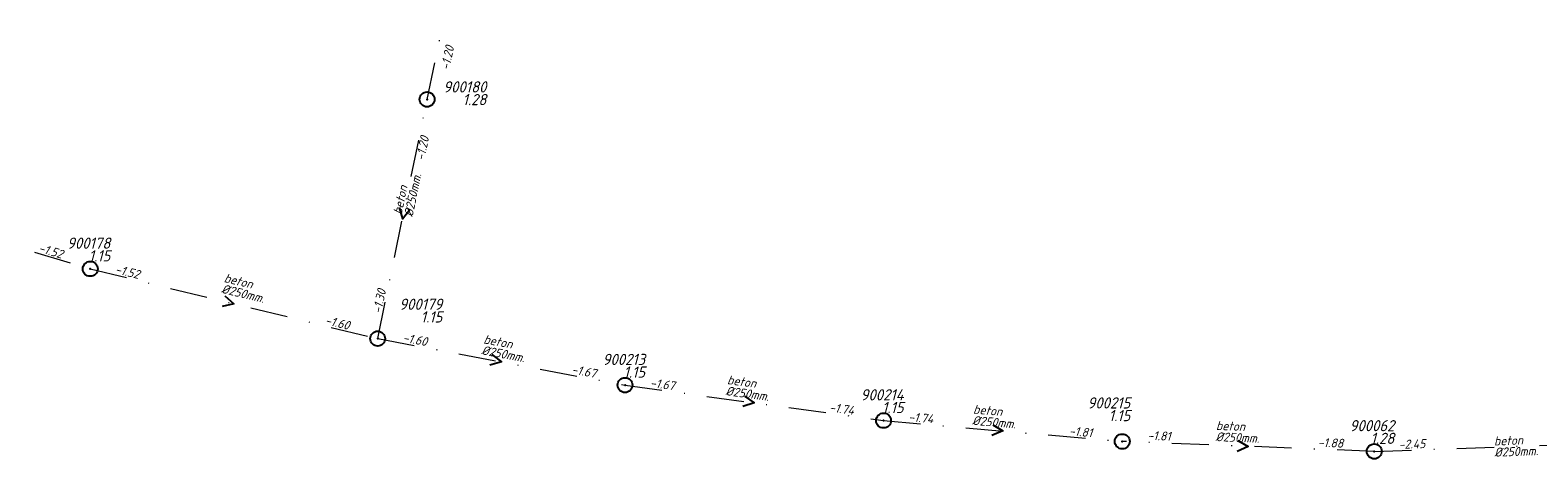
# Model space of a CAD drawing. Extents: x 148869 to 161638, y 453607 to 469810.
# Tile 634 of 656: x 154072 to 154274, y 467546 to 467604. Entities that reach past the tile are written whole.
import ezdxf
from ezdxf.enums import TextEntityAlignment as Align

# ---------------------------------------------------------------- set-up
doc = ezdxf.new("R2010")
doc.units = 0
doc.header["$PDMODE"] = 32
doc.header["$PDSIZE"] = 2
doc.linetypes.add('RI-VWA', pattern=[11, 5, -3, 0, -3])
doc.layers.get('0').update_dxf_attribs({"linetype": 'CONTINUOUS'})
for name, color, linetype in [('B-OI-RI-BOB-T18-niet meenemen', 252, 'CONTINUOUS'), ('B-OI-RI-DIAMETER-T18-niet meenemen', 252, 'CONTINUOUS'), ('B-OI-RI-MATERIAAL-T18-niet meenemen', 252, 'CONTINUOUS'), ('B-OI-RI-STROOMRICHTING-S-niet meenemen', 252, 'CONTINUOUS'), ('B-OI-RI-VWA_PUTDEKSELHOOGTE-T25-niet meenemen', 252, 'CONTINUOUS'), ('gs dwa', 252, 'CONTINUOUS')]:
    doc.layers.add(name, color=color, linetype=linetype)
doc.layers.add('B-OI-RI-VWA_TRANSPORTLEIDING-G-niet meenemen', color=252, linetype='RI-VWA', lineweight=18)
doc.styles.add('iso15', font='ISO.shx', dxfattribs={"oblique": 15})
doc.styles.add('NLCS-ISO-M750_CURSIEF', font='NLCS-ISO.ttf', dxfattribs={"oblique": 15})

# ---------------------------------------------------------------- blocks, each defined once
blk = doc.blocks.new('ACMAP_ANN_TEMPLATE_diam')
at = {"color": 0, "linetype": 'ByBlock', "style": 'iso15', "oblique": 15}
blk.add_attdef('diam', (0.5, -1.3), '', height=1.2, dxfattribs=at)
blk = doc.blocks.new('ACMAP_ANN_TEMPLATE_mat')
at = {"color": 0, "linetype": 'ByBlock', "style": 'iso15', "oblique": 15}
blk.add_attdef('mat', (0.5, 0.2), '', height=1.2, dxfattribs=at)
blk = doc.blocks.new('ACMAP_ANN_TEMPLATE_nap-l')
at = {"color": 0, "linetype": 'ByBlock', "style": 'iso15', "oblique": 15}
blk.add_attdef('nap-l', (3.3, 0.2), '', height=1.2, dxfattribs=at)
blk = doc.blocks.new('ACMAP_ANN_TEMPLATE_nap-r')
at = {"color": 0, "linetype": 'ByBlock', "style": 'iso15', "oblique": 15}
blk.add_attdef('nap-r', text='', height=1.2, dxfattribs=at).set_placement((-4.1, 0.2), align=Align.RIGHT)
blk = doc.blocks.new('ACMAP_ANN_TEMPLATE_puth-dwa')
at = {"color": 0, "linetype": 'ByBlock', "style": 'iso15', "oblique": 15}
blk.add_attdef('puth-dwa', text='', height=1.5, dxfattribs=at).set_placement((2.7, 1), align=Align.RIGHT)
blk = doc.blocks.new('ACMAP_ANN_TEMPLATE_putnr-dwa')
at = {"color": 0, "linetype": 'ByBlock', "style": 'iso15', "oblique": 15}
blk.add_attdef('putnr-dwa', text='', height=1.5, dxfattribs=at).set_placement((2.7, 2.7), align=Align.RIGHT)

msp = doc.modelspace()

# ---------------------------------------------------------------- linework, layer by layer
at = {"layer": 'B-OI-RI-STROOMRICHTING-S-niet meenemen'}
for points in [[(154121.12, 467579.92), (154121.54, 467578.36), (154122.53, 467579.62)], [(154097.7, 467568.03), (154098.92, 467566.99), (154097.36, 467566.63)], [(154133.54, 467560.16), (154134.82, 467559.19), (154133.27, 467558.75)], [(154167.44, 467554.6), (154168.77, 467553.7), (154167.25, 467553.18)], [(154200.77, 467550.76), (154202.14, 467549.92), (154200.64, 467549.32)], [(154233.66, 467548.62), (154235.08, 467547.84), (154233.61, 467547.18)]]:
    msp.add_lwpolyline(points, dxfattribs=at)
at = {"layer": 'B-OI-RI-VWA_TRANSPORTLEIDING-G-niet meenemen'}
for p, q in [((154124.85, 467594.41), (154131.52, 467626.07)), ((154118.22, 467562.31), (154124.85, 467594.41)), ((154050.86, 467580.23), (154079.63, 467571.67)), ((154079.63, 467571.67), (154118.22, 467562.31)), ((154118.22, 467562.31), (154151.42, 467556.07)), ((154151.42, 467556.07), (154186.12, 467551.32)), ((154186.12, 467551.32), (154218.16, 467548.51)), ((154251.99, 467547.18), (154218.16, 467548.51)), ((154251.99, 467547.18), (154283.19, 467548.31))]:
    msp.add_line(p, q, dxfattribs=at)
at = {"layer": 'gs dwa'}
for p in [(154124.85, 467594.41), (154079.63, 467571.67), (154118.22, 467562.31), (154151.42, 467556.07), (154186.12, 467551.32), (154218.16, 467548.51), (154251.99, 467547.18)]:
    msp.add_point(p, dxfattribs=at)

# ---------------------------------------------------------------- block references
at = {"layer": 'B-OI-RI-BOB-T18-niet meenemen'}
ref = msp.add_blockref('ACMAP_ANN_TEMPLATE_nap-l', (154127.34, 467594.99), dxfattribs=dict(at, rotation=78.10313365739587))
ref.add_attrib('nap-l', '-1.20', (154127.82, 467598.26), dxfattribs={"layer": '0', "color": 0, "linetype": 'ByBlock', "height": 1.2, "rotation": 78.1031, "style": 'NLCS-ISO-M750_CURSIEF', "oblique": 15})
ref = msp.add_blockref('ACMAP_ANN_TEMPLATE_nap-r', (154126.16, 467593.28), dxfattribs=dict(at, rotation=78.33010954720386))
ref.add_attrib('nap-r', '-1.20', dxfattribs={"layer": '0', "color": 0, "linetype": 'ByBlock', "height": 1.2, "rotation": 78.3301, "style": 'NLCS-ISO-M750_CURSIEF', "oblique": 15}).set_placement((154125.13, 467589.31), align=Align.RIGHT)
ref = msp.add_blockref('ACMAP_ANN_TEMPLATE_nap-r', (154079.63, 467571.67), dxfattribs=dict(at, rotation=343.4305660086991))
ref.add_attrib('nap-r', '-1.52', dxfattribs={"layer": '0', "color": 0, "linetype": 'ByBlock', "height": 1.2, "rotation": 343.4306, "style": 'NLCS-ISO-M750_CURSIEF', "oblique": 15}).set_placement((154075.76, 467573.03), align=Align.RIGHT)
ref = msp.add_blockref('ACMAP_ANN_TEMPLATE_nap-l', (154079.63, 467571.67), dxfattribs=dict(at, rotation=346.3662062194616))
ref.add_attrib('nap-l', '-1.52', (154082.88, 467571.09), dxfattribs={"layer": '0', "color": 0, "linetype": 'ByBlock', "height": 1.2, "rotation": 346.3662, "style": 'NLCS-ISO-M750_CURSIEF', "oblique": 15})
ref = msp.add_blockref('ACMAP_ANN_TEMPLATE_nap-l', (154118.22, 467562.31), dxfattribs=dict(at, rotation=78.33010954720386))
ref.add_attrib('nap-l', '-1.30', (154118.69, 467565.58), dxfattribs={"layer": '0', "color": 0, "linetype": 'ByBlock', "height": 1.2, "rotation": 78.3301, "style": 'NLCS-ISO-M750_CURSIEF', "oblique": 15})
ref = msp.add_blockref('ACMAP_ANN_TEMPLATE_nap-r', (154118.22, 467562.31), dxfattribs=dict(at, rotation=346.3662062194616))
ref.add_attrib('nap-r', '-1.60', dxfattribs={"layer": '0', "color": 0, "linetype": 'ByBlock', "height": 1.2, "rotation": 346.3662, "style": 'NLCS-ISO-M750_CURSIEF', "oblique": 15}).set_placement((154114.28, 467563.47), align=Align.RIGHT)
ref = msp.add_blockref('ACMAP_ANN_TEMPLATE_nap-l', (154118.22, 467562.31), dxfattribs=dict(at, rotation=349.3553392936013))
ref.add_attrib('nap-l', '-1.60', (154121.5, 467561.9), dxfattribs={"layer": '0', "color": 0, "linetype": 'ByBlock', "height": 1.2, "rotation": 349.3553, "style": 'NLCS-ISO-M750_CURSIEF', "oblique": 15})
ref = msp.add_blockref('ACMAP_ANN_TEMPLATE_nap-r', (154151.42, 467556.07), dxfattribs=dict(at, rotation=349.3553392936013))
ref.add_attrib('nap-r', '-1.67', dxfattribs={"layer": '0', "color": 0, "linetype": 'ByBlock', "height": 1.2, "rotation": 349.3553, "style": 'NLCS-ISO-M750_CURSIEF', "oblique": 15}).set_placement((154147.43, 467557.02), align=Align.RIGHT)
ref = msp.add_blockref('ACMAP_ANN_TEMPLATE_nap-l', (154151.42, 467556.07), dxfattribs=dict(at, rotation=352.2053627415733))
ref.add_attrib('nap-l', '-1.67', (154154.72, 467555.82), dxfattribs={"layer": '0', "color": 0, "linetype": 'ByBlock', "height": 1.2, "rotation": 352.2054, "style": 'NLCS-ISO-M750_CURSIEF', "oblique": 15})
ref = msp.add_blockref('ACMAP_ANN_TEMPLATE_nap-r', (154186.12, 467551.32), dxfattribs=dict(at, rotation=352.2053627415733))
ref.add_attrib('nap-r', '-1.74', dxfattribs={"layer": '0', "color": 0, "linetype": 'ByBlock', "height": 1.2, "rotation": 352.2054, "style": 'NLCS-ISO-M750_CURSIEF', "oblique": 15}).set_placement((154182.09, 467552.07), align=Align.RIGHT)
ref = msp.add_blockref('ACMAP_ANN_TEMPLATE_nap-l', (154186.12, 467551.32), dxfattribs=dict(at, rotation=354.9878202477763))
ref.add_attrib('nap-l', '-1.74', (154189.42, 467551.23), dxfattribs={"layer": '0', "color": 0, "linetype": 'ByBlock', "height": 1.2, "rotation": 354.9878, "style": 'NLCS-ISO-M750_CURSIEF', "oblique": 15})
ref = msp.add_blockref('ACMAP_ANN_TEMPLATE_nap-r', (154218.16, 467548.51), dxfattribs=dict(at, rotation=354.9878202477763))
ref.add_attrib('nap-r', '-1.81', dxfattribs={"layer": '0', "color": 0, "linetype": 'ByBlock', "height": 1.2, "rotation": 354.9878, "style": 'NLCS-ISO-M750_CURSIEF', "oblique": 15}).set_placement((154214.09, 467549.07), align=Align.RIGHT)
ref = msp.add_blockref('ACMAP_ANN_TEMPLATE_nap-r', (154228.74, 467548.25), dxfattribs=dict(at, rotation=357.7486206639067))
ref.add_attrib('nap-r', '-1.81', dxfattribs={"layer": '0', "color": 0, "linetype": 'ByBlock', "height": 1.2, "rotation": 357.7486, "style": 'NLCS-ISO-M750_CURSIEF', "oblique": 15}).set_placement((154224.65, 467548.61), align=Align.RIGHT)
ref = msp.add_blockref('ACMAP_ANN_TEMPLATE_nap-l', (154241.1, 467547.73), dxfattribs=dict(at, rotation=357.7486206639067))
ref.add_attrib('nap-l', '-1.88', (154244.4, 467547.8), dxfattribs={"layer": '0', "color": 0, "linetype": 'ByBlock', "height": 1.2, "rotation": 357.7486, "style": 'NLCS-ISO-M750_CURSIEF', "oblique": 15})
ref = msp.add_blockref('ACMAP_ANN_TEMPLATE_nap-l', (154251.99, 467547.18), dxfattribs=dict(at, rotation=2.074228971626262))
ref.add_attrib('nap-l', '-2.45', (154255.28, 467547.5), dxfattribs={"layer": '0', "color": 0, "linetype": 'ByBlock', "height": 1.2, "rotation": 2.0742, "style": 'NLCS-ISO-M750_CURSIEF', "oblique": 15})
at = {"layer": 'B-OI-RI-DIAMETER-T18-niet meenemen'}
ref = msp.add_blockref('ACMAP_ANN_TEMPLATE_diam', (154121.54, 467578.36), dxfattribs=dict(at, rotation=78.33010954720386))
ref.add_attrib('diam', '%%c250mm.', (154122.91, 467578.59), dxfattribs={"layer": '0', "color": 0, "linetype": 'ByBlock', "height": 1.2, "rotation": 78.3301, "style": 'NLCS-ISO-M750_CURSIEF', "oblique": 15})
ref = msp.add_blockref('ACMAP_ANN_TEMPLATE_diam', (154096.98, 467569.85), dxfattribs=dict(at, rotation=346.3662062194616))
ref.add_attrib('diam', '%%c250mm.', (154097.16, 467568.47), dxfattribs={"layer": '0', "color": 0, "linetype": 'ByBlock', "height": 1.2, "rotation": 346.3662, "style": 'NLCS-ISO-M750_CURSIEF', "oblique": 15})
ref = msp.add_blockref('ACMAP_ANN_TEMPLATE_diam', (154131.83, 467561.58), dxfattribs=dict(at, rotation=349.3553392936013))
ref.add_attrib('diam', '%%c250mm.', (154132.08, 467560.21), dxfattribs={"layer": '0', "color": 0, "linetype": 'ByBlock', "height": 1.2, "rotation": 349.3553, "style": 'NLCS-ISO-M750_CURSIEF', "oblique": 15})
ref = msp.add_blockref('ACMAP_ANN_TEMPLATE_diam', (154164.55, 467556.09), dxfattribs=dict(at, rotation=352.2053627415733))
ref.add_attrib('diam', '%%c250mm.', (154164.87, 467554.73), dxfattribs={"layer": '0', "color": 0, "linetype": 'ByBlock', "height": 1.2, "rotation": 352.2054, "style": 'NLCS-ISO-M750_CURSIEF', "oblique": 15})
ref = msp.add_blockref('ACMAP_ANN_TEMPLATE_diam', (154197.6, 467552.1), dxfattribs=dict(at, rotation=354.9878202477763))
ref.add_attrib('diam', '%%c250mm.', (154197.99, 467550.76), dxfattribs={"layer": '0', "color": 0, "linetype": 'ByBlock', "height": 1.2, "rotation": 354.9878, "style": 'NLCS-ISO-M750_CURSIEF', "oblique": 15})
ref = msp.add_blockref('ACMAP_ANN_TEMPLATE_diam', (154230.23, 467549.88), dxfattribs=dict(at, rotation=357.7486206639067))
ref.add_attrib('diam', '%%c250mm.', (154230.68, 467548.56), dxfattribs={"layer": '0', "color": 0, "linetype": 'ByBlock', "height": 1.2, "rotation": 357.7486, "style": 'NLCS-ISO-M750_CURSIEF', "oblique": 15})
ref = msp.add_blockref('ACMAP_ANN_TEMPLATE_diam', (154267.59, 467547.74), dxfattribs=dict(at, rotation=2.074228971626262))
ref.add_attrib('diam', '%%c250mm.', (154268.14, 467546.46), dxfattribs={"layer": '0', "color": 0, "linetype": 'ByBlock', "height": 1.2, "rotation": 2.0742, "style": 'NLCS-ISO-M750_CURSIEF', "oblique": 15})
at = {"layer": 'B-OI-RI-MATERIAAL-T18-niet meenemen'}
ref = msp.add_blockref('ACMAP_ANN_TEMPLATE_mat', (154121.54, 467578.36), dxfattribs=dict(at, rotation=78.33010954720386))
ref.add_attrib('mat', 'beton', (154121.44, 467578.89), dxfattribs={"layer": '0', "color": 0, "linetype": 'ByBlock', "height": 1.2, "rotation": 78.3301, "style": 'NLCS-ISO-M750_CURSIEF', "oblique": 15})
ref = msp.add_blockref('ACMAP_ANN_TEMPLATE_mat', (154096.98, 467569.85), dxfattribs=dict(at, rotation=346.3662062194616))
ref.add_attrib('mat', 'beton', (154097.51, 467569.92), dxfattribs={"layer": '0', "color": 0, "linetype": 'ByBlock', "height": 1.2, "rotation": 346.3662, "style": 'NLCS-ISO-M750_CURSIEF', "oblique": 15})
ref = msp.add_blockref('ACMAP_ANN_TEMPLATE_mat', (154131.83, 467561.58), dxfattribs=dict(at, rotation=349.3553392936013))
ref.add_attrib('mat', 'beton', (154132.36, 467561.68), dxfattribs={"layer": '0', "color": 0, "linetype": 'ByBlock', "height": 1.2, "rotation": 349.3553, "style": 'NLCS-ISO-M750_CURSIEF', "oblique": 15})
ref = msp.add_blockref('ACMAP_ANN_TEMPLATE_mat', (154164.55, 467556.09), dxfattribs=dict(at, rotation=352.2053627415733))
ref.add_attrib('mat', 'beton', (154165.08, 467556.22), dxfattribs={"layer": '0', "color": 0, "linetype": 'ByBlock', "height": 1.2, "rotation": 352.2054, "style": 'NLCS-ISO-M750_CURSIEF', "oblique": 15})
ref = msp.add_blockref('ACMAP_ANN_TEMPLATE_mat', (154197.6, 467552.1), dxfattribs=dict(at, rotation=354.9878202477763))
ref.add_attrib('mat', 'beton', (154198.12, 467552.26), dxfattribs={"layer": '0', "color": 0, "linetype": 'ByBlock', "height": 1.2, "rotation": 354.9878, "style": 'NLCS-ISO-M750_CURSIEF', "oblique": 15})
ref = msp.add_blockref('ACMAP_ANN_TEMPLATE_mat', (154230.23, 467549.88), dxfattribs=dict(at, rotation=357.7486206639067))
ref.add_attrib('mat', 'beton', (154230.73, 467550.06), dxfattribs={"layer": '0', "color": 0, "linetype": 'ByBlock', "height": 1.2, "rotation": 357.7486, "style": 'NLCS-ISO-M750_CURSIEF', "oblique": 15})
ref = msp.add_blockref('ACMAP_ANN_TEMPLATE_mat', (154267.59, 467547.74), dxfattribs=dict(at, rotation=2.074228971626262))
ref.add_attrib('mat', 'beton', (154268.08, 467547.96), dxfattribs={"layer": '0', "color": 0, "linetype": 'ByBlock', "height": 1.2, "rotation": 2.0742, "style": 'NLCS-ISO-M750_CURSIEF', "oblique": 15})
at = {"layer": 'B-OI-RI-VWA_PUTDEKSELHOOGTE-T25-niet meenemen'}
ref = msp.add_blockref('ACMAP_ANN_TEMPLATE_putnr-dwa', (154130.11, 467592.63), dxfattribs=at)
ref.add_attrib('putnr-dwa', '900180', dxfattribs={"layer": '0', "color": 0, "linetype": 'ByBlock', "height": 1.5, "style": 'NLCS-ISO-M750_CURSIEF', "oblique": 15}).set_placement((154132.81, 467595.33), align=Align.RIGHT)
ref = msp.add_blockref('ACMAP_ANN_TEMPLATE_puth-dwa', (154130.11, 467592.63), dxfattribs=at)
ref.add_attrib('puth-dwa', '1.28', dxfattribs={"layer": '0', "color": 0, "linetype": 'ByBlock', "height": 1.5, "style": 'NLCS-ISO-M750_CURSIEF', "oblique": 15}).set_placement((154132.81, 467593.63), align=Align.RIGHT)
ref = msp.add_blockref('ACMAP_ANN_TEMPLATE_putnr-dwa', (154079.63, 467571.67), dxfattribs=at)
ref.add_attrib('putnr-dwa', '900178', dxfattribs={"layer": '0', "color": 0, "linetype": 'ByBlock', "height": 1.5, "style": 'NLCS-ISO-M750_CURSIEF', "oblique": 15}).set_placement((154082.33, 467574.37), align=Align.RIGHT)
ref = msp.add_blockref('ACMAP_ANN_TEMPLATE_puth-dwa', (154079.63, 467571.67), dxfattribs=at)
ref.add_attrib('puth-dwa', '1.15', dxfattribs={"layer": '0', "color": 0, "linetype": 'ByBlock', "height": 1.5, "style": 'NLCS-ISO-M750_CURSIEF', "oblique": 15}).set_placement((154082.33, 467572.67), align=Align.RIGHT)
ref = msp.add_blockref('ACMAP_ANN_TEMPLATE_putnr-dwa', (154124.19, 467563.47), dxfattribs=at)
ref.add_attrib('putnr-dwa', '900179', dxfattribs={"layer": '0', "color": 0, "linetype": 'ByBlock', "height": 1.5, "style": 'NLCS-ISO-M750_CURSIEF', "oblique": 15}).set_placement((154126.89, 467566.17), align=Align.RIGHT)
ref = msp.add_blockref('ACMAP_ANN_TEMPLATE_puth-dwa', (154124.19, 467563.47), dxfattribs=at)
ref.add_attrib('puth-dwa', '1.15', dxfattribs={"layer": '0', "color": 0, "linetype": 'ByBlock', "height": 1.5, "style": 'NLCS-ISO-M750_CURSIEF', "oblique": 15}).set_placement((154126.89, 467564.47), align=Align.RIGHT)
ref = msp.add_blockref('ACMAP_ANN_TEMPLATE_putnr-dwa', (154151.42, 467556.07), dxfattribs=at)
ref.add_attrib('putnr-dwa', '900213', dxfattribs={"layer": '0', "color": 0, "linetype": 'ByBlock', "height": 1.5, "style": 'NLCS-ISO-M750_CURSIEF', "oblique": 15}).set_placement((154154.12, 467558.77), align=Align.RIGHT)
ref = msp.add_blockref('ACMAP_ANN_TEMPLATE_puth-dwa', (154151.42, 467556.07), dxfattribs=at)
ref.add_attrib('puth-dwa', '1.15', dxfattribs={"layer": '0', "color": 0, "linetype": 'ByBlock', "height": 1.5, "style": 'NLCS-ISO-M750_CURSIEF', "oblique": 15}).set_placement((154154.12, 467557.07), align=Align.RIGHT)
ref = msp.add_blockref('ACMAP_ANN_TEMPLATE_putnr-dwa', (154186.12, 467551.32), dxfattribs=at)
ref.add_attrib('putnr-dwa', '900214', dxfattribs={"layer": '0', "color": 0, "linetype": 'ByBlock', "height": 1.5, "style": 'NLCS-ISO-M750_CURSIEF', "oblique": 15}).set_placement((154188.82, 467554.02), align=Align.RIGHT)
ref = msp.add_blockref('ACMAP_ANN_TEMPLATE_putnr-dwa', (154216.54, 467550.23), dxfattribs=at)
ref.add_attrib('putnr-dwa', '900215', dxfattribs={"layer": '0', "color": 0, "linetype": 'ByBlock', "height": 1.5, "style": 'NLCS-ISO-M750_CURSIEF', "oblique": 15}).set_placement((154219.24, 467552.93), align=Align.RIGHT)
ref = msp.add_blockref('ACMAP_ANN_TEMPLATE_puth-dwa', (154186.12, 467551.32), dxfattribs=at)
ref.add_attrib('puth-dwa', '1.15', dxfattribs={"layer": '0', "color": 0, "linetype": 'ByBlock', "height": 1.5, "style": 'NLCS-ISO-M750_CURSIEF', "oblique": 15}).set_placement((154188.82, 467552.32), align=Align.RIGHT)
ref = msp.add_blockref('ACMAP_ANN_TEMPLATE_puth-dwa', (154216.54, 467550.23), dxfattribs=at)
ref.add_attrib('puth-dwa', '1.15', dxfattribs={"layer": '0', "color": 0, "linetype": 'ByBlock', "height": 1.5, "style": 'NLCS-ISO-M750_CURSIEF', "oblique": 15}).set_placement((154219.24, 467551.23), align=Align.RIGHT)
ref = msp.add_blockref('ACMAP_ANN_TEMPLATE_putnr-dwa', (154251.99, 467547.18), dxfattribs=at)
ref.add_attrib('putnr-dwa', '900062', dxfattribs={"layer": '0', "color": 0, "linetype": 'ByBlock', "height": 1.5, "style": 'NLCS-ISO-M750_CURSIEF', "oblique": 15}).set_placement((154254.69, 467549.88), align=Align.RIGHT)
ref = msp.add_blockref('ACMAP_ANN_TEMPLATE_puth-dwa', (154251.99, 467547.18), dxfattribs=at)
ref.add_attrib('puth-dwa', '1.28', dxfattribs={"layer": '0', "color": 0, "linetype": 'ByBlock', "height": 1.5, "style": 'NLCS-ISO-M750_CURSIEF', "oblique": 15}).set_placement((154254.69, 467548.18), align=Align.RIGHT)

doc.saveas('drawing.dxf')
